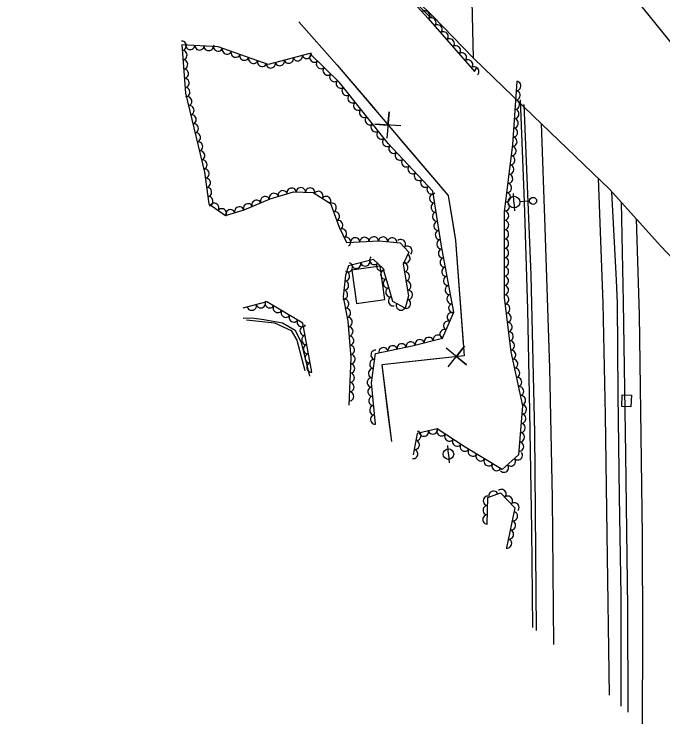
# Model space of a CAD drawing. Extents: x 1722896 to 1754269, y 648279 to 666297.
# Drawn here: x 1739899.4 to 1740178.3, y 648529.1 to 648834.2 of the extents above; entities that cross this region are included whole.
import ezdxf

# ---------------------------------------------------------------- set-up
doc = ezdxf.new("R2010")
doc.units = 0
for name, color, linetype in [('DESIGN - CENTERLINE - Proposed', 7, 'Continuous'), ('DESIGN - CENTERLINE - Proposed Text', 7, 'Continuous'), ('DESIGN - SCRATCH - User 1', 7, 'Continuous'), ('SURVEY - CENTERLINE - Preliminary Text', 7, 'Continuous'), ('SURVEY - DRAINAGE - Natural Features', 7, 'Continuous'), ('SURVEY - DTM - Breaklines', 7, 'Continuous'), ('SURVEY - VEGETATION - Features with Text', 7, 'Continuous')]:
    doc.layers.add(name, color=color, linetype=linetype)

msp = doc.modelspace()

# ---------------------------------------------------------------- linework, layer by layer
at = {"layer": 'DESIGN - CENTERLINE - Proposed'}
for points in [[(1740093.84, 648943.64), (1740136.51, 648879.99), (1740164.99, 648842.85), (1740197.75, 648802.05), (1740234.06, 648760.22), (1740249.95, 648743.2), (1740253.35, 648651.3), (1740252.04, 648650.94), (1740230.36, 648676.94), (1740204.52, 648705.91), (1740177.51, 648734.53), (1740155.36, 648758.96), (1740122.61, 648790.49), (1740096.88, 648815.24), (1740093.84, 648943.64)], [(1740096.88, 648815.24), (1740079.41, 648833.28)]]:
    msp.add_lwpolyline(points, dxfattribs=at)
at = {"layer": 'DESIGN - CENTERLINE - Proposed Text'}
for points in [[(1740021.77, 648830.96), (1740038.32, 648812.29), (1740086.01, 648756.25), (1740089.17, 648736.95), (1740092.83, 648687.3), (1740057.47, 648683.49), (1740061.56, 648650.55)], [(1740021.77, 648830.96), (1740038.32, 648812.29), (1740054.55, 648793.21)], [(1740065.69, 648786.14), (1740054.48, 648786.97), (1740060.12, 648786.52), (1740060.57, 648792.16), (1740059.6, 648780.96)], [(1740064.99, 648780.95), (1740086.01, 648756.25), (1740088.26, 648742.47)], [(1740088.26, 648742.47), (1740089.17, 648736.95), (1740092.44, 648692.66)], [(1740086.07, 648682.65), (1740093.06, 648691.45), (1740089.52, 648687.04), (1740093.92, 648683.49), (1740085.21, 648690.6)], [(1740082.17, 648686.15), (1740057.47, 648683.49), (1740060.12, 648662.1)], [(1740060.12, 648662.1), (1740061.56, 648650.55)]]:
    msp.add_lwpolyline(points, dxfattribs=at)
msp.add_lwpolyline([(1740058.71, 648711.54), (1740056.7, 648725.81), (1740044.6, 648724.1), (1740046.61, 648709.83)], close=True, dxfattribs=at)
at = {"layer": 'DESIGN - SCRATCH - User 1'}
for points in [[(1739899.36, 649000.63), (1739934.94, 648969.95), (1739968.98, 648938.98), (1740009.9, 648900.84), (1740042.23, 648869.68), (1740079.41, 648833.28), (1740077.92, 648833.19), (1740043.62, 648867.21), (1740022.44, 648887.29), (1739994.14, 648913.87), (1739966.02, 648940.3), (1739937.13, 648966.04), (1739899.99, 648998.83)], [(1740160.35, 648536.69), (1740160.42, 648547.7), (1740160.37, 648584.15), (1740159.71, 648626.88), (1740159.09, 648670.78), (1740158.79, 648710.01), (1740158.34, 648719.82), (1740156.43, 648757.79)], [(1740160.43, 648753.38), (1740161.25, 648710.38), (1740162.23, 648644.98), (1740163.19, 648579), (1740163.2, 648534.06)]]:
    msp.add_lwpolyline(points, dxfattribs=at)
at = {"layer": 'SURVEY - CENTERLINE - Preliminary Text'}
for points in [[(1740116.93, 648797.31), (1740118.65, 648753.54), (1740120.05, 648707.22), (1740121.03, 648663.41), (1740121.87, 648612.58), (1740122.2, 648570.51)], [(1740118.6, 648795.3), (1740121.55, 648721.94), (1740123.19, 648654.23), (1740123.91, 648569.17)], [(1740125.98, 648787.24), (1740127.64, 648742.55), (1740129.55, 648682.07), (1740130.73, 648626.32), (1740131.28, 648563.18)], [(1740150.52, 648763.63), (1740152.52, 648709.89), (1740153.58, 648661.8), (1740154.18, 648610.73), (1740155.17, 648541.45)], [(1740169.56, 648529.11), (1740169.72, 648567.14), (1740169.54, 648609.92), (1740169.05, 648653.12), (1740168.25, 648705.08), (1740166.97, 648746.15)], [(1739997.88, 648703.51), (1740001.55, 648703.67), (1740006.73, 648702.94), (1740014.82, 648701.48), (1740020.19, 648698.4), (1740022.76, 648693.01), (1740026.41, 648678.51)], [(1739999.3, 648702.75), (1740011.34, 648701.44), (1740018.48, 648698.15), (1740020.87, 648694.03), (1740023.02, 648685.92), (1740024.33, 648681.01)]]:
    msp.add_lwpolyline(points, dxfattribs=at)
at = {"layer": 'SURVEY - DRAINAGE - Natural Features'}
msp.add_line((1740162.74, 648667.95), (1740162.74, 648667.95), dxfattribs=at)
msp.add_lwpolyline([(1740164.62, 648665.36), (1740160.63, 648665.54), (1740160.86, 648670.54), (1740164.85, 648670.35), (1740164.62, 648665.36)], dxfattribs=at)
at = {"layer": 'SURVEY - DTM - Breaklines'}
for p, q in [((1740114.31, 648753.39), (1740114.06, 648757.13)), ((1740114.31, 648753.39), (1740114.56, 648749.65)), ((1740121.04, 648753.84), (1740116.8, 648753.56)), ((1740086.12, 648645.06), (1740085.81, 648648.8)), ((1740086.12, 648645.06), (1740086.43, 648641.33))]:
    msp.add_line(p, q, dxfattribs=at)
for centre, radius in [((1740114.31, 648753.39), 2.5), ((1740122.54, 648753.94), 1.5), ((1740086.12, 648645.06), 2.25)]:
    msp.add_circle(centre, radius, dxfattribs=at)
at = {"layer": 'SURVEY - VEGETATION - Features with Text'}
for points in [[(1739905.38, 648983.83), (1739920.29, 648969.83), (1739936.47, 648954.47), (1739965.42, 648930.45), (1739991.67, 648906.47), (1740014.01, 648885.29), (1740036.94, 648863.45), (1740049.76, 648851.12), (1740058.11, 648845.34), (1740064.93, 648846.15), (1740077.37, 648832.4), (1740097.32, 648809.55), (1740098.17, 648811.03)], [(1740054.68, 648657.96), (1740053.01, 648675.69), (1740054.74, 648688.25), (1740070.5, 648691.56), (1740083.57, 648694.86), (1740088.4, 648706.06), (1740083.09, 648734.51), (1740079.41, 648758.17), (1740060.22, 648778.59), (1740039.32, 648804.82), (1740026.46, 648817.35), (1740008.65, 648812.62), (1739987.02, 648820.22), (1739971.5, 648821.05), (1739973.04, 648800.27), (1739981.21, 648766.27), (1739983.14, 648752.63), (1739990.22, 648747.62), (1739998.27, 648750.14), (1740009.48, 648754.85), (1740019.5, 648757.81), (1740027.98, 648757.59), (1740035.39, 648752.78), (1740039.08, 648742.69), (1740042.34, 648736.05), (1740056.35, 648736.7), (1740065.33, 648735.86), (1740069.15, 648731.92), (1740066.59, 648726.75), (1740068.88, 648713.13), (1740067.47, 648707.84), (1740062.19, 648710.68), (1740060.47, 648716.72), (1740058.11, 648724.85), (1740053.94, 648728.67), (1740043.17, 648725.94), (1740041.8, 648721.98), (1740040.79, 648712.69), (1740042.85, 648702.24), (1740044.12, 648686.41), (1740043.34, 648666.07)], [(1740115.5, 648805.3), (1740113.65, 648778.16), (1740110.15, 648749.18), (1740110.09, 648712.38), (1740112.95, 648688.99), (1740117.97, 648665.79), (1740116.32, 648644.72), (1740109.17, 648638.38), (1740093.35, 648648.01), (1740081.26, 648655.97), (1740072.61, 648653.87), (1740070.99, 648644.7)], [(1740027.42, 648680.36), (1740023.56, 648701.33), (1740008.06, 648710.5), (1739997.75, 648707.76)], [(1740102.71, 648614.98), (1740103.01, 648626.4), (1740108.53, 648628.46), (1740114.73, 648622.01), (1740111.03, 648604.78)]]:
    msp.add_lwpolyline(points, dxfattribs=at)
for centre, major_axis in [((1740076.21, 648833.69), (1.34, -1.48)), ((1740078.87, 648830.69), (1.32, -1.51)), ((1740081.5, 648827.68), (1.32, -1.51)), ((1740084.13, 648824.67), (1.32, -1.51)), ((1739971.53, 648820.62), (0.15, -1.99)), ((1740086.76, 648821.65), (1.32, -1.51)), ((1739971.83, 648816.63), (0.15, -1.99)), ((1739975.06, 648820.86), (-2, 0.11)), ((1739979.06, 648820.65), (-2, 0.11)), ((1739983.05, 648820.43), (-2, 0.11)), ((1739987.05, 648820.22), (-1.89, 0.66)), ((1739990.82, 648818.89), (-1.89, 0.66)), ((1739994.59, 648817.56), (-1.89, 0.66)), ((1740089.39, 648818.64), (1.32, -1.51)), ((1739998.37, 648816.24), (-1.89, 0.66)), ((1740002.14, 648814.91), (-1.89, 0.66)), ((1740017.45, 648814.96), (-1.93, -0.51)), ((1740021.31, 648815.99), (-1.93, -0.51)), ((1740025.18, 648817.01), (-1.93, -0.51)), ((1740028.38, 648815.49), (-1.43, 1.4)), ((1740092.02, 648815.63), (1.32, -1.51)), ((1739972.12, 648812.64), (0.15, -1.99)), ((1740005.92, 648813.59), (-1.89, 0.66)), ((1740009.71, 648812.91), (-1.93, -0.51)), ((1740013.58, 648813.93), (-1.93, -0.51)), ((1740031.24, 648812.7), (-1.43, 1.4)), ((1740094.65, 648812.61), (1.32, -1.51)), ((1739972.42, 648808.65), (0.15, -1.99)), ((1740034.1, 648809.9), (-1.43, 1.4)), ((1740097.28, 648809.6), (1.32, -1.51)), ((1739972.72, 648804.66), (0.15, -1.99)), ((1740036.97, 648807.11), (-1.43, 1.4)), ((1740039.76, 648804.26), (-1.25, 1.56)), ((1739973.01, 648800.67), (0.15, -1.99)), ((1740042.26, 648801.13), (-1.25, 1.56)), ((1740115.36, 648803.31), (-0.14, -2)), ((1740115.09, 648799.31), (-0.14, -2)), ((1739973.88, 648796.77), (0.47, -1.94)), ((1740044.75, 648798), (-1.25, 1.56)), ((1740114.82, 648795.32), (-0.14, -2)), ((1739974.82, 648792.89), (0.47, -1.94)), ((1740047.24, 648794.87), (-1.25, 1.56)), ((1739975.75, 648789), (0.47, -1.94)), ((1740049.74, 648791.75), (-1.25, 1.56)), ((1740114.55, 648791.33), (-0.14, -2)), ((1740052.23, 648788.62), (-1.25, 1.56)), ((1740114.27, 648787.34), (-0.14, -2)), ((1739976.68, 648785.11), (0.47, -1.94)), ((1740054.72, 648785.49), (-1.25, 1.56)), ((1740114, 648783.35), (-0.14, -2)), ((1739977.62, 648781.22), (0.47, -1.94)), ((1740057.22, 648782.36), (-1.25, 1.56)), ((1740113.73, 648779.36), (-0.14, -2)), ((1739978.55, 648777.33), (0.47, -1.94)), ((1740059.71, 648779.23), (-1.25, 1.56)), ((1739979.49, 648773.44), (0.47, -1.94)), ((1740062.4, 648776.28), (-1.37, 1.46)), ((1740113.31, 648775.38), (-0.24, -1.99)), ((1740065.14, 648773.36), (-1.37, 1.46)), ((1740112.83, 648771.41), (-0.24, -1.99)), ((1739980.42, 648769.55), (0.47, -1.94)), ((1740067.88, 648770.44), (-1.37, 1.46)), ((1740112.35, 648767.44), (-0.24, -1.99)), ((1739981.3, 648765.65), (0.28, -1.98)), ((1740070.61, 648767.53), (-1.37, 1.46)), ((1740073.35, 648764.61), (-1.37, 1.46)), ((1739981.86, 648761.69), (0.28, -1.98)), ((1740076.09, 648761.7), (-1.37, 1.46)), ((1740111.87, 648763.47), (-0.24, -1.99)), ((1740078.83, 648758.78), (-1.37, 1.46)), ((1740111.39, 648759.5), (-0.24, -1.99)), ((1739982.42, 648757.73), (0.28, -1.98)), ((1740011.01, 648755.3), (1.92, 0.57)), ((1740014.84, 648756.44), (1.92, 0.57)), ((1740018.68, 648757.57), (1.92, 0.57)), ((1740022.64, 648757.73), (2, -0.05)), ((1740026.64, 648757.63), (2, -0.05)), ((1740030.21, 648756.14), (1.68, -1.09)), ((1740079.9, 648755.05), (-0.31, 1.98)), ((1740110.92, 648755.53), (-0.24, -1.99)), ((1739982.98, 648753.77), (0.28, -1.98)), ((1740003.57, 648752.37), (1.84, 0.78)), ((1740007.26, 648753.92), (1.84, 0.78)), ((1740033.57, 648753.96), (1.68, -1.09)), ((1739985.47, 648750.98), (1.63, -1.16)), ((1739988.74, 648748.67), (1.63, -1.16)), ((1739996.12, 648749.47), (1.91, 0.6)), ((1739999.89, 648750.82), (1.84, 0.78)), ((1740036.02, 648751.06), (0.69, -1.88)), ((1740080.51, 648751.1), (-0.31, 1.98)), ((1740110.44, 648751.56), (-0.24, -1.99)), ((1739992.31, 648748.28), (1.91, 0.6)), ((1740037.39, 648747.31), (0.69, -1.88)), ((1740081.13, 648747.15), (-0.31, 1.98)), ((1740110.15, 648747.57), (0, -2)), ((1740038.76, 648743.55), (0.69, -1.88)), ((1740081.74, 648743.19), (-0.31, 1.98)), ((1740110.14, 648743.57), (0, -2)), ((1740040.44, 648739.92), (0.88, -1.8)), ((1740082.36, 648739.24), (-0.31, 1.98)), ((1740110.13, 648739.57), (0, -2)), ((1740042.2, 648736.33), (0.88, -1.8)), ((1740046.02, 648736.22), (2, 0.09)), ((1740050.01, 648736.4), (2, 0.09)), ((1740054.01, 648736.59), (2, 0.09)), ((1740058, 648736.54), (1.99, -0.19)), ((1740061.98, 648736.17), (1.99, -0.19)), ((1740065.77, 648735.4), (1.39, -1.44)), ((1740082.97, 648735.29), (-0.31, 1.98)), ((1740110.13, 648735.57), (0, -2)), ((1740068.55, 648732.53), (1.39, -1.44)), ((1740083.68, 648731.35), (-0.37, 1.97)), ((1740110.12, 648731.57), (0, -2)), ((1740054.16, 648728.46), (-1.48, 1.35)), ((1740067.75, 648729.1), (-0.89, -1.79)), ((1740110.12, 648727.57), (0, -2)), ((1740042.98, 648725.38), (-0.65, -1.89)), ((1740046.47, 648726.77), (-1.94, -0.49)), ((1740050.35, 648727.76), (-1.94, -0.49)), ((1740057.11, 648725.76), (-1.48, 1.35)), ((1740066.82, 648725.39), (0.33, -1.97)), ((1740084.41, 648727.42), (-0.37, 1.97)), ((1740041.76, 648721.58), (-0.22, -1.99)), ((1740058.85, 648722.31), (-0.56, 1.92)), ((1740067.48, 648721.44), (0.33, -1.97)), ((1740085.15, 648723.49), (-0.37, 1.97)), ((1740110.11, 648723.57), (0, -2)), ((1740059.97, 648718.47), (-0.56, 1.92)), ((1740085.88, 648719.56), (-0.37, 1.97)), ((1740110.1, 648719.57), (0, -2)), ((1740041.33, 648717.6), (-0.22, -1.99)), ((1740068.14, 648717.5), (0.33, -1.97)), ((1740086.61, 648715.62), (-0.37, 1.97)), ((1740110.1, 648715.57), (0, -2)), ((1740040.89, 648713.62), (-0.22, -1.99)), ((1740061.07, 648714.62), (-0.55, 1.92)), ((1740068.8, 648713.55), (0.33, -1.97)), ((1740041.38, 648709.69), (0.39, -1.96)), ((1740062.16, 648710.78), (-0.55, 1.92)), ((1740067.96, 648709.68), (-0.51, -1.93)), ((1740087.35, 648711.69), (-0.37, 1.97)), ((1740110.19, 648711.58), (0.24, -1.99)), ((1740001.61, 648708.79), (-1.93, -0.51)), ((1740005.48, 648709.81), (-1.93, -0.51)), ((1740009.2, 648709.83), (-1.72, 1.02)), ((1740012.64, 648707.79), (-1.72, 1.02)), ((1740065.63, 648708.83), (-1.76, 0.95)), ((1740088.08, 648707.76), (-0.37, 1.97)), ((1740110.68, 648707.61), (0.24, -1.99)), ((1740016.09, 648705.75), (-1.72, 1.02)), ((1740042.16, 648705.76), (0.39, -1.96)), ((1740087.5, 648703.98), (0.79, 1.84)), ((1740111.16, 648703.64), (0.24, -1.99)), ((1740019.53, 648703.71), (-1.72, 1.02)), ((1740022.97, 648701.68), (-1.72, 1.02)), ((1740042.89, 648701.83), (0.16, -1.99)), ((1740085.92, 648700.3), (0.79, 1.84)), ((1740024.16, 648698.07), (-0.36, 1.97)), ((1740043.21, 648697.85), (0.16, -1.99)), ((1740111.65, 648699.67), (0.24, -1.99)), ((1740024.89, 648694.13), (-0.36, 1.97)), ((1740043.52, 648693.86), (0.16, -1.99)), ((1740081.56, 648694.35), (1.94, 0.49)), ((1740084.33, 648696.63), (0.79, 1.84)), ((1740112.13, 648695.7), (0.24, -1.99)), ((1740069.92, 648691.44), (1.96, 0.41)), ((1740073.81, 648692.39), (1.94, 0.49)), ((1740077.68, 648693.37), (1.94, 0.49)), ((1740112.62, 648691.73), (0.24, -1.99)), ((1740025.61, 648690.2), (-0.36, 1.97)), ((1740043.84, 648689.87), (0.16, -1.99)), ((1740054.68, 648687.77), (0.27, 1.98)), ((1740058.18, 648688.97), (1.96, 0.41)), ((1740062.09, 648689.79), (1.96, 0.41)), ((1740066.01, 648690.61), (1.96, 0.41)), ((1740113.21, 648687.78), (0.42, -1.95)), ((1740026.33, 648686.26), (-0.36, 1.97)), ((1740044.1, 648685.88), (-0.08, -2)), ((1740027.06, 648682.33), (-0.36, 1.97)), ((1740043.95, 648681.89), (-0.08, -2)), ((1740054.13, 648683.8), (0.27, 1.98)), ((1740114.06, 648683.87), (0.42, -1.95)), ((1740053.58, 648679.84), (0.27, 1.98)), ((1740114.91, 648679.96), (0.42, -1.95)), ((1740043.79, 648677.89), (-0.08, -2)), ((1740053.04, 648675.88), (0.27, 1.98)), ((1740115.75, 648676.05), (0.42, -1.95)), ((1740043.64, 648673.89), (-0.08, -2)), ((1740043.49, 648669.89), (-0.08, -2)), ((1740053.37, 648671.9), (-0.19, 1.99)), ((1740116.6, 648672.14), (0.42, -1.95)), ((1740053.74, 648667.91), (-0.19, 1.99)), ((1740117.44, 648668.23), (0.42, -1.95)), ((1740054.12, 648663.93), (-0.19, 1.99)), ((1740117.85, 648664.29), (-0.16, -1.99)), ((1740054.49, 648659.95), (-0.19, 1.99)), ((1740117.54, 648660.3), (-0.16, -1.99)), ((1740117.23, 648656.31), (-0.16, -1.99)), ((1740072.45, 648652.96), (-0.35, -1.97)), ((1740075.61, 648654.6), (-1.94, -0.47)), ((1740079.49, 648655.54), (-1.94, -0.47)), ((1740083.08, 648654.77), (-1.67, 1.1)), ((1740086.42, 648652.57), (-1.67, 1.1)), ((1740116.92, 648652.33), (-0.16, -1.99)), ((1740071.75, 648649.03), (-0.35, -1.97)), ((1740089.76, 648650.37), (-1.67, 1.1)), ((1740116.6, 648648.34), (-0.16, -1.99)), ((1740093.1, 648648.17), (-1.67, 1.1)), ((1740096.51, 648646.08), (-1.71, 1.04)), ((1740071.05, 648645.09), (-0.35, -1.97)), ((1740099.93, 648644), (-1.71, 1.04)), ((1740116.05, 648644.47), (-1.5, -1.33)), ((1740103.35, 648641.93), (-1.71, 1.04)), ((1740113.05, 648641.82), (-1.5, -1.33)), ((1740106.77, 648639.85), (-1.71, 1.04)), ((1740110.06, 648639.17), (-1.5, -1.33)), ((1740105.43, 648627.3), (1.87, 0.7)), ((1740109.01, 648627.97), (1.39, -1.44)), ((1740102.98, 648624.98), (0.05, 2)), ((1740111.78, 648625.08), (1.39, -1.44)), ((1740102.87, 648620.98), (0.05, 2)), ((1740114.55, 648622.2), (1.39, -1.44)), ((1740113.95, 648618.36), (-0.42, -1.96)), ((1740102.77, 648616.98), (0.05, 2)), ((1740113.11, 648614.45), (-0.42, -1.96)), ((1740112.27, 648610.53), (-0.42, -1.96)), ((1740111.43, 648606.62), (-0.42, -1.96))]:
    msp.add_ellipse(centre, major_axis=major_axis, ratio=0.940188, start_param=0, end_param=3.141593, dxfattribs=at)

doc.saveas('drawing.dxf')
